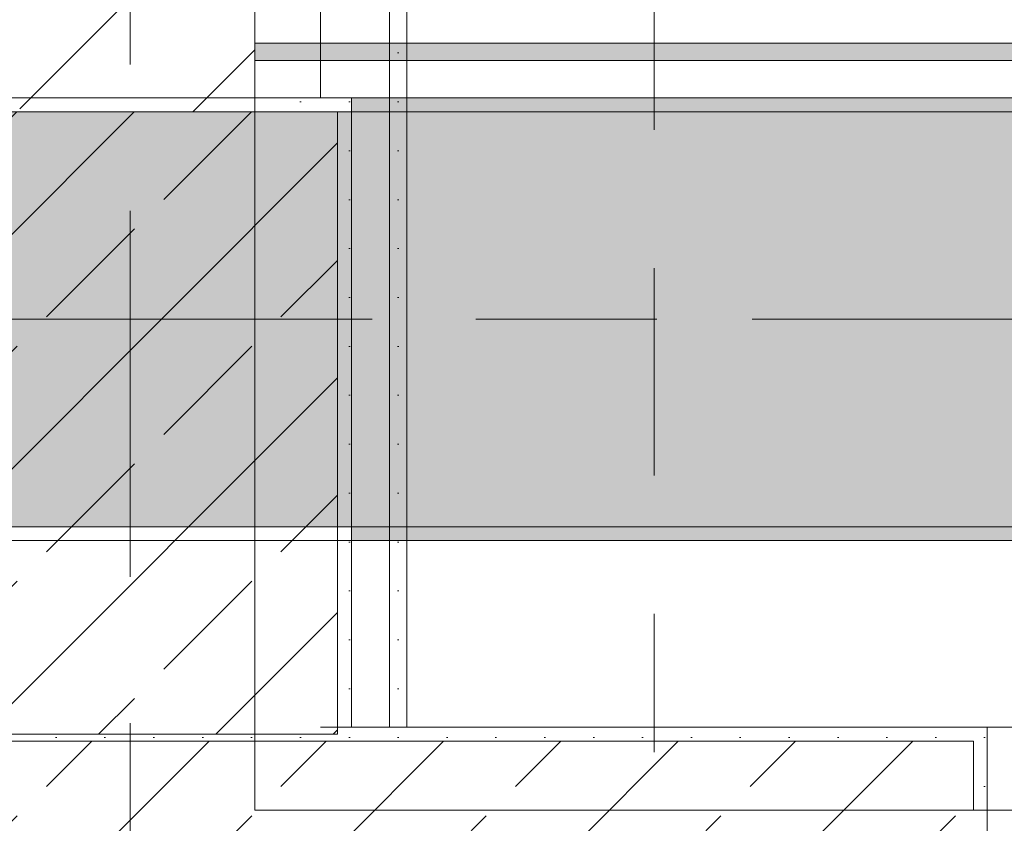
# Model space of a CAD drawing. Header units: metres. Extents: x -3.6 to 84.5, y -11 to 16.8.
# Tile 323 of 389: x 50.85 to 51.562, y 0.186 to 0.767. Entities that reach past the tile are written whole.
import ezdxf

# ---------------------------------------------------------------- set-up
doc = ezdxf.new("R2010")
doc.units = ezdxf.units.M
doc.header["$MEASUREMENT"] = 0
for name, pattern in [('Achse', [0.2, 0.1, -0.05, 0, -0.05]), ('Schnittlinie', [0.3, 0.15, -0.075, 0, -0.075]), ('Strichlinie doppelt', [0.546806, 0.264583, -0.105833, 0.070556, -0.105833]), ('Wipeout_Contour', [1, 0, -1])]:
    doc.linetypes.add(name, pattern=pattern)
for name, color, linetype in [('203 - Marker.Schnitt - Ausbaudetail SA', 7, 'Continuous'), ('451 - Universal.Achsen Raster', 7, 'Continuous'), ('604 - Struktur.Wand Aussen', 7, 'Continuous'), ('605 - Struktur.Wand Innen', 7, 'Continuous'), ('607 - Struktur.Stütze', 7, 'Continuous'), ('608 - Struktur.Träger', 7, 'Continuous'), ('Neubau_606 - Struktur.Wand Innen Ausbau', 7, 'Continuous'), ('Neubau_653 - Abdeckung.TB Verkofferung', 7, 'Continuous')]:
    doc.layers.add(name, color=color, linetype=linetype)
pattern_1 = [(45, (0, 0), (-0.01767767, 0.01767767), [0, -0.025])]
pattern_2 = [(45, (0, 0), (-0.08485281, 0.08485281), []), (45, (-0.04243, 0.04243), (-0.08485281, 0.08485281), [0.09, -0.03])]

msp = doc.modelspace()

# ---------------------------------------------------------------- hatches: boundary and pattern name
at = {"layer": '604 - Struktur.Wand Aussen', "linetype": 'Continuous', "lineweight": 0, "true_color": 0x000000}
h = msp.add_hatch(dxfattribs=at)
h.set_pattern_fill('Gips_0001', color=18, style=0, pattern_type=2)
h.set_pattern_definition(pattern_1)
h.paths.add_polyline_path([(51.08999, 0.255), (51.08999, 0.245), (51.54, 0.245), (51.54, 0.255)])
h = msp.add_hatch(dxfattribs=at)
h.set_pattern_fill('Gips_0001', color=18, style=0, pattern_type=2)
h.set_pattern_definition(pattern_1)
h.paths.add_polyline_path([(51.54, 0.255), (51.54, 0.195), (51.55, 0.195), (51.55, 0.255)])
h = msp.add_hatch(dxfattribs=at)
h.set_pattern_fill('Beton__Stahlbeton_0001', color=18, style=0, pattern_type=2)
h.set_pattern_definition(pattern_2)
h.paths.add_polyline_path([(50.34999, 0.195), (50.33999, 0.195), (50.33999, 0.125), (50.34999, 0.125), (50.37999, 0.125), (50.37999, 0.005), (51.51, 0.005), (51.51, 0.125), (51.54, 0.125), (51.55, 0.125), (51.55, 0.195), (51.54, 0.195), (51.54, 0.245), (50.34999, 0.245)])
at = {"layer": '607 - Struktur.Stütze', "linetype": 'Continuous', "lineweight": 0, "true_color": 0x000000}
h = msp.add_hatch(dxfattribs=at)
h.set_pattern_fill('Gips_0001', color=18, style=0, pattern_type=2)
h.set_pattern_definition(pattern_1)
h.paths.add_polyline_path([(51.02, 0.69998), (51.07999, 0.69998), (51.07999, 0.255), (51.08999, 0.255), (51.08999, 0.70998), (51.02, 0.70998)])
h = msp.add_hatch(dxfattribs=at)
h.set_pattern_fill('Beton__Stahlbeton_0001', color=18, style=0, pattern_type=2)
h.set_pattern_definition(pattern_2)
h.paths.add_polyline_path([(50.77999, 0.24998), (51.07999, 0.24998), (51.07999, 0.69998), (50.77999, 0.69998)])
h = msp.add_hatch(dxfattribs=at)
h.set_pattern_fill('Gips_0001', color=18, style=0, pattern_type=2)
h.set_pattern_definition(pattern_1)
h.paths.add_polyline_path([(50.76999, 0.255), (50.76999, 0.245), (51.08999, 0.245), (51.08999, 0.255), (51.07999, 0.255), (51.07999, 0.24998), (50.77999, 0.24998), (50.77999, 0.255)])
at = {"layer": '608 - Struktur.Träger', "linetype": 'Continuous', "lineweight": 0, "true_color": 0x000000}
h = msp.add_hatch(dxfattribs=at)
h.set_pattern_fill('Gips_0001', color=18, style=0, pattern_type=2)
h.set_pattern_definition(pattern_1)
h.paths.add_polyline_path([(51.08999, 0.69998), (54.36999, 0.69998), (54.36999, 0.70998), (51.08999, 0.70998)])
h = msp.add_hatch(dxfattribs=at)
h.set_pattern_fill('Gips_0001', color=18, style=0, pattern_type=2)
h.set_pattern_definition(pattern_1)
h.paths.add_polyline_path([(51.08999, 0.38998), (54.36999, 0.38998), (54.36999, 0.39998), (51.08999, 0.39998)])
at = {"layer": 'Neubau_606 - Struktur.Wand Innen Ausbau', "linetype": 'Continuous', "lineweight": 0, "true_color": 0x000000}
h = msp.add_hatch(dxfattribs=at)
h.set_pattern_fill('Gips_0001', color=18, style=0, pattern_type=2)
h.set_pattern_definition(pattern_1)
h.paths.add_polyline_path([(51.1175, 0.99748), (51.1175, 0.255), (51.13, 0.255), (51.13, 0.99748)])
at = {"layer": 'Neubau_653 - Abdeckung.TB Verkofferung', "linetype": 'Continuous', "lineweight": 0, "true_color": 0x000000}
h = msp.add_hatch(dxfattribs=at)
h.set_pattern_fill('Gips_0001', color=18, style=0, pattern_type=2)
h.set_pattern_definition(pattern_1)
h.paths.add_polyline_path([(51.02, 0.73698), (62.02503, 0.73698), (62.02503, 0.74948), (51.02, 0.74948)])

# ---------------------------------------------------------------- linework, layer by layer
at = {"layer": '203 - Marker.Schnitt - Ausbaudetail SA', "color": 7, "linetype": 'Schnittlinie', "lineweight": 13}
msp.add_line((51.30903, 1.03698), (51.30903, -0.4425), dxfattribs=at)
at = {"layer": '451 - Universal.Achsen Raster', "color": 160, "linetype": 'Strichlinie doppelt', "lineweight": 9, "true_color": 0x3232ff}
msp.add_line((64.93503, 0.54998), (-3.175, 0.54998), dxfattribs=at)
at = {"layer": '604 - Struktur.Wand Aussen', "color": 7, "linetype": 'Continuous', "lineweight": 5}
for p, q in [((51.54, 0.255), (51.55, 0.255)), ((51.55, 0.245), (51.55, 0.255)), ((51.55, 0.195), (51.55, 0.245)), ((51.54, 0.195), (51.55, 0.195))]:
    msp.add_line(p, q, dxfattribs=at)
at = {"layer": '604 - Struktur.Wand Aussen', "color": 7, "linetype": 'Continuous', "lineweight": 13}
for p, q in [((53.95, 0.255), (51.55, 0.255)), ((51.54, 0.245), (50.34999, 0.245)), ((51.54, 0.245), (51.54, 0.195)), ((51.55, 0.125), (51.55, 0.195))]:
    msp.add_line(p, q, dxfattribs=at)
at = {"layer": '604 - Struktur.Wand Aussen', "color": 7, "linetype": 'Continuous', "lineweight": 5, "flags": 128}
msp.add_lwpolyline([(51.54, 0.255), (51.08999, 0.255)], dxfattribs=at)
at = {"layer": '607 - Struktur.Stütze', "color": 7, "linetype": 'Continuous', "lineweight": 5, "flags": 128}
msp.add_lwpolyline([(51.08999, 0.255), (51.08999, 0.70998), (51.02, 0.70998)], dxfattribs=at)
at = {"layer": '607 - Struktur.Stütze', "color": 7, "linetype": 'Continuous', "lineweight": 13, "flags": 128}
msp.add_lwpolyline([(50.77999, 0.24998), (51.07999, 0.24998), (51.07999, 0.69998), (50.77999, 0.69998)], close=True, dxfattribs=at)
at = {"layer": '608 - Struktur.Träger', "color": 7, "linetype": 'Continuous', "lineweight": 5}
for p, q in [((51.08999, 0.70998), (51.08999, 0.69998)), ((54.36999, 0.70998), (51.08999, 0.70998)), ((51.08999, 0.39998), (51.08999, 0.38998)), ((54.36999, 0.38998), (51.08999, 0.38998))]:
    msp.add_line(p, q, dxfattribs=at)
at = {"layer": '608 - Struktur.Träger', "color": 7, "linetype": 'Continuous', "lineweight": 13}
for p, q in [((54.36999, 0.69998), (51.08999, 0.69998)), ((0.37999, 0.38998), (61.87999, 0.38998))]:
    msp.add_line(p, q, dxfattribs=at)
at = {"layer": '608 - Struktur.Träger', "color": 7, "linetype": 'Achse', "lineweight": 9}
msp.add_line((0.37999, 0.54998), (61.87999, 0.54998), dxfattribs=at)
at = {"layer": '608 - Struktur.Träger', "color": 7, "linetype": 'Continuous', "lineweight": 13, "flags": 128}
msp.add_lwpolyline([(61.87999, 0.39998), (61.56999, 0.39998), (58.28999, 0.39998), (57.96999, 0.39998), (54.68999, 0.39998), (54.36999, 0.39998), (51.08999, 0.39998), (50.76999, 0.39998)], dxfattribs=at)
at = {"layer": 'Neubau_606 - Struktur.Wand Innen Ausbau', "color": 1, "linetype": 'Continuous', "lineweight": 5}
msp.add_line((51.1175, 0.255), (51.1175, 0.94748), dxfattribs=at)
at = {"layer": 'Neubau_606 - Struktur.Wand Innen Ausbau', "color": 1, "linetype": 'Continuous', "lineweight": 5, "flags": 128}
for points in [[(51.13, 0.255), (51.13, 1.00998)], [(51.0675, 0.94748), (51.0675, 0.70998)], [(51.1175, 0.255), (51.0675, 0.255)], [(51.13, 0.255), (51.1175, 0.255)]]:
    msp.add_lwpolyline(points, dxfattribs=at)
at = {"layer": 'Neubau_653 - Abdeckung.TB Verkofferung', "color": 1, "linetype": 'Continuous', "lineweight": 9}
for p, q in [((51.02, 0.74948), (62.02503, 0.74948)), ((51.02, 0.19498), (51.02, 0.74948)), ((51.02, 0.19498), (62.02503, 0.19498))]:
    msp.add_line(p, q, dxfattribs=at)
at = {"layer": 'Neubau_653 - Abdeckung.TB Verkofferung', "color": 1, "linetype": 'Continuous', "lineweight": 5}
for p, q in [((62.02503, 0.74948), (51.02, 0.74948)), ((62.02503, 0.73698), (51.02, 0.73698)), ((62.02503, 0.70998), (51.02, 0.70998))]:
    msp.add_line(p, q, dxfattribs=at)
at = {"layer": 'Neubau_653 - Abdeckung.TB Verkofferung', "color": 1, "linetype": 'Continuous', "lineweight": 5, "flags": 128}
msp.add_lwpolyline([(51.02, 0.74948), (51.02, 0.73698), (51.02, 0.70998)], dxfattribs=at)

# ---------------------------------------------------------------- next in the draw order: wipeouts: each hides what was drawn before it
at = {"color": 254, "linetype": 'Wipeout_Contour', "lineweight": 0, "ltscale": 204.263722}
msp.add_wipeout([(51.02, 5.09998), (50.85, 5.09998), (50.85, 0.69998), (51.02, 0.69998)], dxfattribs=at).dxf.layer = '605 - Struktur.Wand Innen'

# ---------------------------------------------------------------- next in the draw order: hatches: boundary and pattern name
at = {"layer": '605 - Struktur.Wand Innen', "linetype": 'Continuous', "lineweight": 0, "true_color": 0x000000}
h = msp.add_hatch(dxfattribs=at)
h.set_pattern_fill('MW_Ziegel_0001', color=18, style=0, pattern_type=2)
h.set_pattern_definition([(45, (0, 0), (-0.06363961, 0.06363961), [])])
h.paths.add_polyline_path([(51.02, 5.09998), (50.85, 5.09998), (50.85, 0.69998), (51.02, 0.69998)])
at = {"layer": '608 - Struktur.Träger', "linetype": 'Continuous', "lineweight": 0, "true_color": 0x000000}
h = msp.add_hatch(dxfattribs=at)
h.set_pattern_fill('Beton__Stahlbeton_0001', color=18, style=0, pattern_type=2)
h.set_pattern_definition(pattern_2)
h.paths.add_polyline_path([(0.68999, 0.69998), (0.37999, 0.69998), (0.37999, 0.39998), (0.68999, 0.39998), (3.96999, 0.39998), (4.28999, 0.39998), (7.56999, 0.39998), (7.88999, 0.39998), (11.16999, 0.39998), (11.48999, 0.39998), (14.76999, 0.39998), (15.08999, 0.39998), (18.36999, 0.39998), (18.68999, 0.39998), (21.96999, 0.39998), (22.28999, 0.39998), (25.56999, 0.39998), (25.88999, 0.39998), (29.16999, 0.39998), (29.48999, 0.39998), (32.76999, 0.39998), (33.08999, 0.39998), (36.36999, 0.39998), (36.68999, 0.39998), (39.96999, 0.39998), (40.28999, 0.39998), (43.56999, 0.39998), (43.88999, 0.39998), (47.16999, 0.39998), (47.48999, 0.39998), (50.76999, 0.39998), (51.08999, 0.39998), (54.36999, 0.39998), (54.68999, 0.39998), (57.96999, 0.39998), (58.28999, 0.39998), (61.56999, 0.39998), (61.87999, 0.39998), (61.87999, 0.69998), (61.56999, 0.69998), (58.28999, 0.69998), (57.96999, 0.69998), (54.68999, 0.69998), (54.36999, 0.69998), (51.08999, 0.69998), (50.76999, 0.69998), (47.48999, 0.69998), (47.16999, 0.69998), (43.88999, 0.69998), (43.56999, 0.69998), (40.28999, 0.69998), (39.9, 0.69998), (36.68999, 0.69998), (36.36999, 0.69998), (33.08999, 0.69998), (32.76999, 0.69998), (29.48999, 0.69998), (29.16999, 0.69998), (25.88999, 0.69998), (25.56999, 0.69998), (22.28999, 0.69998), (21.96999, 0.69998), (18.68999, 0.69998), (18.36999, 0.69998), (15.08999, 0.69998), (14.76999, 0.69998), (11.48999, 0.69998), (11.16999, 0.69998), (7.88999, 0.69998), (7.56999, 0.69998), (4.28999, 0.69998), (3.96999, 0.69998)])

# ---------------------------------------------------------------- next in the draw order: linework, layer by layer
at = {"layer": '451 - Universal.Achsen Raster', "color": 160, "linetype": 'Strichlinie doppelt', "lineweight": 9, "true_color": 0x3232ff}
msp.add_line((50.92999, -10.585), (50.92999, 16.355), dxfattribs=at)
at = {"layer": '605 - Struktur.Wand Innen', "color": 7, "linetype": 'Continuous', "lineweight": 18, "flags": 128}
msp.add_lwpolyline([(51.02, 0.69998), (51.02, 5.09998)], dxfattribs=at)
at = {"layer": '608 - Struktur.Träger', "color": 7, "linetype": 'Continuous', "lineweight": 13}
for p, q in [((0.37999, 0.70998), (61.87999, 0.70998)), ((51.08999, 0.69998), (50.76999, 0.69998))]:
    msp.add_line(p, q, dxfattribs=at)

doc.saveas('drawing.dxf')
